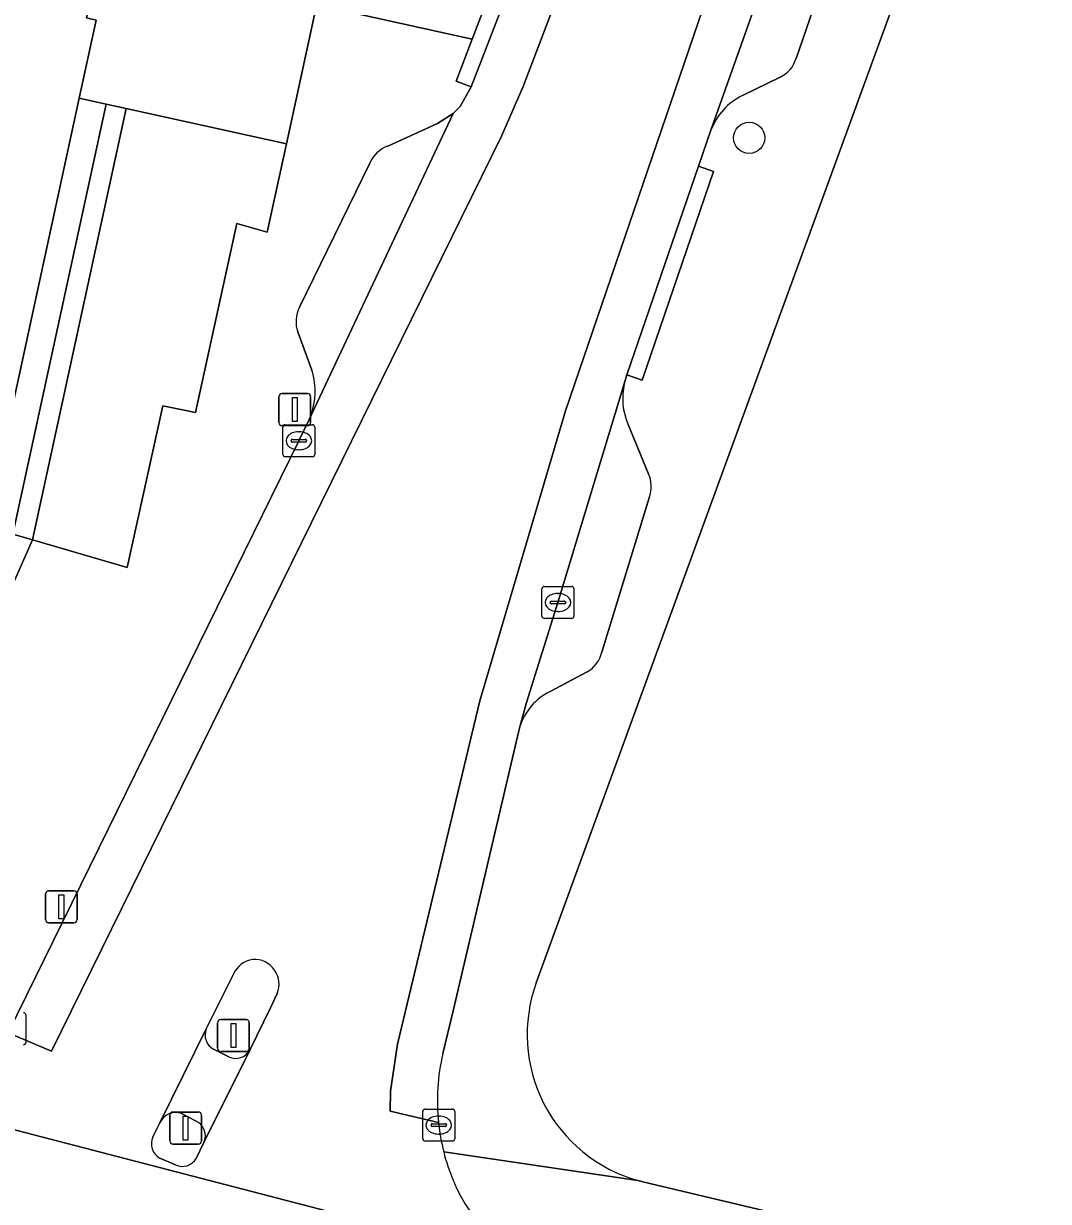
# Model space of a CAD drawing. Extents: x 160030 to 160839, y 385325 to 386450.
# Drawn here: x 160670.75 to 160702.77, y 385353.05 to 385389.85 of the extents above; entities that cross this region are included whole.
import ezdxf

# ---------------------------------------------------------------- set-up
doc = ezdxf.new("R2010")
doc.units = 0
for name, color, linetype in [('IMGEO_Boom', 7, 'Continuous'), ('IMGEO_Drukknoppaal', 7, 'Continuous'), ('IMGEO_Erf', 7, 'Continuous'), ('IMGEO_Grasland_overig', 7, 'Continuous'), ('IMGEO_Groenvoorziening', 7, 'Continuous'), ('IMGEO_Kolk', 7, 'Continuous'), ('IMGEO_Lichtmast', 7, 'Continuous'), ('IMGEO_Pand', 7, 'Continuous'), ('IMGEO_Parkeervlak_open', 7, 'Continuous'), ('IMGEO_Rijbaan_lokaal_gesloten', 7, 'Continuous'), ('IMGEO_Rijbaan_lokaal_open', 7, 'Continuous'), ('IMGEO_Verkeerseiland_open', 7, 'Continuous'), ('IMGEO_Verkeersregelinstallatiepaal', 7, 'Continuous'), ('IMGEO_Voetpad_open', 7, 'Continuous')]:
    doc.layers.add(name, color=color, linetype=linetype)

msp = doc.modelspace()

# ---------------------------------------------------------------- linework, layer by layer
at = {"layer": 'IMGEO_Boom'}
msp.add_circle((160693.421, 385386.281), 0.489, dxfattribs=at)
at = {"layer": 'IMGEO_Drukknoppaal'}
for p, q in [((160671.436, 385361.859), (160671.436, 385362.659)), ((160671.436, 385362.659), (160671.436, 385361.859)), ((160671.536, 385362.759), (160672.326, 385362.759)), ((160672.326, 385362.759), (160671.536, 385362.759)), ((160672.426, 385362.659), (160672.426, 385361.859)), ((160672.426, 385361.859), (160672.426, 385362.659)), ((160672.326, 385361.759), (160671.536, 385361.759)), ((160671.536, 385361.759), (160672.326, 385361.759))]:
    msp.add_line(p, q, dxfattribs=at)
msp.add_lwpolyline([(160671.856, 385362.634), (160672.006, 385362.634), (160672.006, 385361.884), (160671.856, 385361.884), (160671.856, 385362.634)], dxfattribs=at)
for centre, start, end in [((160671.536, 385362.659), 90, 180), ((160671.536, 385362.659), 90, 180), ((160672.326, 385362.659), 0, 90), ((160672.326, 385362.659), 360, 90), ((160671.536, 385361.859), 180, 270), ((160671.536, 385361.859), 180, 270), ((160672.326, 385361.859), 270, 0), ((160672.326, 385361.859), 270, 0)]:
    msp.add_arc(centre, 0.1, start, end, dxfattribs=at)
at = {"layer": 'IMGEO_Erf'}
for points in [[(160752.844, 385416.93), (160750.705, 385427.021), (160746.187, 385428.561), (160745.497, 385428.823), (160749.051, 385436.742), (160747.604, 385437.915), (160732.046, 385446.957), (160729.843, 385447.8), (160725.493, 385448.718), (160720.779, 385449.623), (160714.437, 385436.294), (160712.364, 385432.029), (160705.872, 385413.085), (160701.581, 385401.12), (160700.714, 385398.091), (160686.767, 385359.888)], [(160689.944, 385353.705), (160690.02, 385353.684), (160690.096, 385353.665), (160706.87, 385349.675), (160716.52, 385348.053), (160736.06, 385345.098), (160745.489, 385344.203), (160765.401, 385343.108), (160775.15, 385342.953), (160795.007, 385343.265), (160798.343, 385343.507), (160817.935, 385344.075), (160817.935, 385344.588), (160818.498, 385344.64)]]:
    msp.add_lwpolyline(points, dxfattribs=at)
msp.add_arc((160691.232, 385358.274), 4.747, 160.1291, 254.2617, dxfattribs=at)
at = {"layer": 'IMGEO_Grasland_overig'}
msp.add_lwpolyline([(160669.587, 385374.144), (160670.415, 385373.903), (160673.334, 385387.335), (160672.493, 385387.519)], close=True, dxfattribs=at)
at = {"layer": 'IMGEO_Groenvoorziening'}
msp.add_lwpolyline([(160671.027, 385373.725), (160673.991, 385372.862), (160675.102, 385377.911), (160676.122, 385377.705), (160677.419, 385383.605), (160678.36, 385383.338), (160678.962, 385386.1), (160673.955, 385387.198)], close=True, dxfattribs=at)
at = {"layer": 'IMGEO_Kolk'}
for p, q in [((160678.851, 385376.394), (160678.851, 385377.246)), ((160678.926, 385377.32), (160679.778, 385377.32)), ((160679.852, 385377.246), (160679.852, 385376.394)), ((160679.153, 385376.863), (160679.551, 385376.863)), ((160679.339, 385377.1), (160679.364, 385377.1)), ((160679.11, 385376.814), (160679.11, 385376.826)), ((160679.548, 385376.777), (160679.15, 385376.777)), ((160679.362, 385376.54), (160679.337, 385376.54)), ((160679.594, 385376.826), (160679.594, 385376.814)), ((160679.778, 385376.32), (160678.926, 385376.32)), ((160686.946, 385371.341), (160686.946, 385372.193)), ((160687.021, 385372.267), (160687.873, 385372.267)), ((160687.434, 385372.047), (160687.459, 385372.047)), ((160687.947, 385372.193), (160687.947, 385371.341)), ((160687.205, 385371.761), (160687.205, 385371.773)), ((160687.643, 385371.724), (160687.245, 385371.724)), ((160687.248, 385371.81), (160687.646, 385371.81)), ((160687.689, 385371.773), (160687.689, 385371.761)), ((160687.457, 385371.487), (160687.432, 385371.487)), ((160687.873, 385371.267), (160687.021, 385371.267)), ((160670.826, 385358.874), (160670.826, 385358.022)), ((160683.222, 385355.013), (160683.222, 385355.865)), ((160683.297, 385355.939), (160684.149, 385355.939)), ((160684.223, 385355.865), (160684.223, 385355.013)), ((160683.71, 385355.719), (160683.735, 385355.719)), ((160683.481, 385355.433), (160683.481, 385355.445)), ((160683.919, 385355.396), (160683.521, 385355.396)), ((160683.524, 385355.482), (160683.922, 385355.482)), ((160683.733, 385355.159), (160683.708, 385355.159)), ((160683.965, 385355.445), (160683.965, 385355.433)), ((160684.149, 385354.939), (160683.297, 385354.939))]:
    msp.add_line(p, q, dxfattribs=at)
for points in [[(160678.851, 385376.394), (160678.851, 385377.246)], [(160678.926, 385377.32), (160679.778, 385377.32)], [(160679.852, 385377.246), (160679.852, 385376.394)], [(160679.778, 385376.32), (160678.926, 385376.32)], [(160686.946, 385371.341), (160686.946, 385372.193)], [(160687.021, 385372.267), (160687.873, 385372.267)], [(160687.947, 385372.193), (160687.947, 385371.341)], [(160687.873, 385371.267), (160687.021, 385371.267)], [(160670.826, 385358.874), (160670.826, 385358.022)], [(160683.222, 385355.013), (160683.222, 385355.865)], [(160683.297, 385355.939), (160684.149, 385355.939)], [(160684.223, 385355.865), (160684.223, 385355.013)], [(160684.149, 385354.939), (160683.297, 385354.939)]]:
    msp.add_lwpolyline(points, dxfattribs=at)
for centre, radius, start, end in [((160678.928, 385377.244), 0.0765, 91.552, 178.448), ((160678.928, 385377.244), 0.0765, 91.552, 178.448), ((160679.776, 385377.244), 0.0765, 1.552, 88.448), ((160679.776, 385377.244), 0.0765, 1.552, 88.448), ((160679.15, 385376.823), 0.0403, 85.8775, 175.7526), ((160679.555, 385376.825), 0.0386, 1.7309, 96.639), ((160679.147, 385376.813), 0.0366, 178.938, 274.7102), ((160679.551, 385376.82), 0.043, 264.8664, 352.4533), ((160678.928, 385376.396), 0.0765, 181.552, 268.448), ((160678.928, 385376.396), 0.0765, 181.552, 268.448), ((160679.776, 385376.396), 0.0765, 271.552, 358.448), ((160679.776, 385376.396), 0.0765, 271.552, 358.448), ((160687.023, 385372.191), 0.0765, 91.552, 178.448), ((160687.023, 385372.191), 0.0765, 91.552, 178.448), ((160687.871, 385372.191), 0.0765, 1.552, 88.448), ((160687.871, 385372.191), 0.0765, 1.552, 88.448), ((160687.245, 385371.77), 0.0403, 85.8775, 175.7526), ((160687.242, 385371.76), 0.0366, 178.938, 274.7102), ((160687.646, 385371.767), 0.043, 264.8664, 352.4533), ((160687.65, 385371.772), 0.0386, 1.7309, 96.639), ((160687.023, 385371.343), 0.0765, 181.552, 268.448), ((160687.023, 385371.343), 0.0765, 181.552, 268.448), ((160687.871, 385371.343), 0.0765, 271.552, 358.448), ((160687.871, 385371.343), 0.0765, 271.552, 358.448), ((160670.75, 385358.872), 0.0765, 1.552, 88.448), ((160670.75, 385358.872), 0.0765, 1.552, 88.448), ((160670.75, 385358.024), 0.0765, 271.552, 358.448), ((160670.75, 385358.024), 0.0765, 271.552, 358.448), ((160683.299, 385355.863), 0.0765, 91.552, 178.448), ((160683.299, 385355.863), 0.0765, 91.552, 178.448), ((160684.147, 385355.863), 0.0765, 1.552, 88.448), ((160684.147, 385355.863), 0.0765, 1.552, 88.448), ((160683.521, 385355.442), 0.0403, 85.8775, 175.7526), ((160683.518, 385355.432), 0.0366, 178.938, 274.7102), ((160683.922, 385355.439), 0.043, 264.8664, 352.4533), ((160683.926, 385355.444), 0.0386, 1.7309, 96.639), ((160683.299, 385355.015), 0.0765, 181.552, 268.448), ((160683.299, 385355.015), 0.0765, 181.552, 268.448), ((160684.147, 385355.015), 0.0765, 271.552, 358.448), ((160684.147, 385355.015), 0.0765, 271.552, 358.448)]:
    msp.add_arc(centre, radius, start, end, dxfattribs=at)
for centre, major_axis, ratio, start_param, end_param in [((160679.338, 385376.82), (-0.387, 0.002), 0.722429, 4.712389, 7.853982), ((160679.363, 385376.82), (-0.39, 0.002), 0.717154, 1.570796, 4.712389), ((160687.433, 385371.767), (-0.387, 0.002), 0.722429, 4.712389, 7.853982), ((160687.458, 385371.767), (-0.39, 0.002), 0.717154, 1.570796, 4.712389), ((160683.709, 385355.439), (-0.387, 0.002), 0.722429, 4.712389, 7.853982), ((160683.734, 385355.439), (-0.39, 0.002), 0.717154, 1.570796, 4.712389)]:
    msp.add_ellipse(centre, major_axis=major_axis, ratio=ratio, start_param=start_param, end_param=end_param, dxfattribs=at)
at = {"layer": 'IMGEO_Lichtmast'}
for p, q in [((160678.73, 385377.391), (160678.73, 385378.191)), ((160678.73, 385378.191), (160678.73, 385377.391)), ((160678.83, 385378.291), (160679.62, 385378.291)), ((160679.62, 385378.291), (160678.83, 385378.291)), ((160679.72, 385378.191), (160679.72, 385377.391)), ((160679.72, 385377.391), (160679.72, 385378.191)), ((160679.62, 385377.291), (160678.83, 385377.291)), ((160678.83, 385377.291), (160679.62, 385377.291)), ((160676.813, 385357.838), (160676.813, 385358.638)), ((160676.813, 385358.638), (160676.813, 385357.838)), ((160676.913, 385358.738), (160677.703, 385358.738)), ((160677.703, 385358.738), (160676.913, 385358.738)), ((160677.803, 385358.638), (160677.803, 385357.838)), ((160677.803, 385357.838), (160677.803, 385358.638)), ((160677.703, 385357.738), (160676.913, 385357.738)), ((160676.913, 385357.738), (160677.703, 385357.738))]:
    msp.add_line(p, q, dxfattribs=at)
for points in [[(160679.15, 385378.166), (160679.3, 385378.166), (160679.3, 385377.416), (160679.15, 385377.416), (160679.15, 385378.166)], [(160677.233, 385358.613), (160677.383, 385358.613), (160677.383, 385357.863), (160677.233, 385357.863), (160677.233, 385358.613)]]:
    msp.add_lwpolyline(points, dxfattribs=at)
for centre, start, end in [((160678.83, 385378.191), 90, 180), ((160678.83, 385378.191), 90, 180), ((160679.62, 385378.191), 0, 90), ((160679.62, 385378.191), 360, 90), ((160678.83, 385377.391), 180, 270), ((160678.83, 385377.391), 180, 270), ((160679.62, 385377.391), 270, 0), ((160679.62, 385377.391), 270, 0), ((160676.913, 385358.638), 90, 180), ((160676.913, 385358.638), 90, 180), ((160677.703, 385358.638), 0, 90), ((160677.703, 385358.638), 360, 90), ((160676.913, 385357.838), 180, 270), ((160676.913, 385357.838), 180, 270), ((160677.703, 385357.838), 270, 0), ((160677.703, 385357.838), 270, 0)]:
    msp.add_arc(centre, 0.1, start, end, dxfattribs=at)
at = {"layer": 'IMGEO_Pand'}
msp.add_lwpolyline([(160673.024, 385389.962), (160672.718, 385390.029), (160672.791, 385390.368), (160667.906, 385391.43), (160661.597, 385392.801), (160640.084, 385397.476), (160640.008, 385397.127), (160639.764, 385397.18), (160634.947, 385375.015), (160633.885, 385370.129), (160634.186, 385370.064), (160634.107, 385369.703), (160656.042, 385364.936), (160656.102, 385365.216), (160656.326, 385365.167), (160657.453, 385370.355), (160667.916, 385368.081), (160667.98, 385368.379), (160668.318, 385368.305), (160669.587, 385374.144), (160672.493, 385387.519)], close=True, dxfattribs=at)
at = {"layer": 'IMGEO_Parkeervlak_open'}
for points in [[(160694.883, 385388.759), (160696.05, 385392.156), (160694.392, 385392.716), (160693.784, 385390.93), (160692.225, 385386.52)], [(160693.212, 385387.608), (160694.384, 385388.18)], [(160679.677, 385377.487), (160684.178, 385387.042), (160683.688, 385386.733), (160682.127, 385386.027)], [(160681.568, 385385.491), (160679.373, 385380.992)], [(160679.32, 385380.22), (160679.758, 385379.027)], [(160689.518, 385378.6), (160687.447, 385371.767), (160686.464, 385368.642), (160686.257, 385367.882)], [(160690.266, 385375.804), (160689.637, 385377.326)], [(160688.818, 385370.214), (160690.294, 385375.038)], [(160687.199, 385368.986), (160688.363, 385369.601)]]:
    msp.add_lwpolyline(points, dxfattribs=at)
msp.add_lwpolyline([(160678.962, 385386.1), (160680.01, 385390.907), (160673.201, 385392.401), (160672.791, 385390.368), (160672.718, 385390.029), (160673.024, 385389.962), (160672.493, 385387.519), (160673.334, 385387.335), (160673.955, 385387.198)], close=True, dxfattribs=at)
for centre, radius, start, end in [((160694.016, 385389.002), 0.901, 294.1402, 344.3483), ((160694.096, 385385.815), 1.999, 116.2313, 159.342), ((160682.484, 385385.095), 0.999, 110.9791, 156.6143), ((160680.22, 385380.546), 0.957, 152.2201, 199.9252), ((160677.693, 385378.363), 2.169, 336.1668, 17.8115), ((160691.527, 385378.145), 2.059, 167.2372, 203.4354), ((160689.391, 385375.389), 0.969, 338.7828, 25.4041), ((160687.898, 385370.421), 0.943, 299.5403, 347.2903), ((160688.022, 385367.33), 1.85, 116.43, 162.6244)]:
    msp.add_arc(centre, radius, start, end, dxfattribs=at)
at = {"layer": 'IMGEO_Rijbaan_lokaal_gesloten'}
msp.add_lwpolyline([(160679.353, 385376.819), (160670.266, 385358.321), (160671.62, 385357.746), (160685.679, 385386.332), (160686.355, 385387.888), (160688.936, 385394.648), (160687.526, 385395.122), (160687.101, 385393.995), (160684.731, 385387.876), (160684.394, 385387.263), (160684.301, 385387.168), (160684.178, 385387.042), (160679.677, 385377.487)], close=True, dxfattribs=at)
for points in [[(160683.85, 385357.671), (160684.17, 385359.005), (160686.222, 385367.754), (160686.257, 385367.882), (160686.464, 385368.642), (160687.447, 385371.767), (160689.518, 385378.6), (160689.601, 385378.874), (160691.836, 385385.394), (160692.225, 385386.52), (160693.784, 385390.93), (160694.392, 385392.716), (160692.966, 385393.216), (160687.678, 385377.752), (160685.004, 385368.694), (160682.429, 385357.967), (160682.218, 385356.499), (160682.203, 385355.869), (160683.714, 385355.522)], [(160685.409, 385347.685), (160683.655, 385351.868), (160668.42, 385355.819)]]:
    msp.add_lwpolyline(points, dxfattribs=at)
msp.add_arc((160690.152, 385356.193), 6.473, 166.8043, 185.9534, dxfattribs=at)
at = {"layer": 'IMGEO_Rijbaan_lokaal_open'}
for points in [[(160687.678, 385377.752), (160692.966, 385393.216), (160688.936, 385394.648), (160686.355, 385387.888), (160685.679, 385386.332), (160671.62, 385357.746), (160670.266, 385358.321), (160670.189, 385358.163), (160668.42, 385355.819), (160683.655, 385351.868), (160687.245, 385350.937)], [(160683.714, 385355.522), (160682.203, 385355.869), (160682.218, 385356.499), (160682.429, 385357.967), (160685.004, 385368.694), (160687.678, 385377.752)], [(160674.795, 385355.071), (160675.016, 385355.532), (160676.46, 385358.441), (160677.308, 385360.154)], [(160678.67, 385359.548), (160678.467, 385359.103), (160677.816, 385357.783), (160676.386, 385354.894), (160676.146, 385354.398)], [(160675.497, 385354.194), (160675.01, 385354.408)]]:
    msp.add_lwpolyline(points, dxfattribs=at)
for centre, radius, start, end in [((160678.03, 385359.834), 0.79, 98.6959, 156.1007), ((160677.963, 385359.858), 0.759, 34.0674, 93.9524), ((160678.006, 385359.849), 0.729, 335.6168, 36.4985), ((160690.214, 385356.201), 6.535, 185.963, 194.1526), ((160675.244, 385354.85), 0.5, 153.8092, 242.1248), ((160675.711, 385354.648), 0.501, 244.7383, 330.1606), ((160690.114, 385356.184), 6.434, 194.2207, 202.5326), ((160688.519, 385355.435), 4.674, 201.5438, 254.1859)]:
    msp.add_arc(centre, radius, start, end, dxfattribs=at)
at = {"layer": 'IMGEO_Verkeerseiland_open'}
for points in [[(160677.308, 385360.154), (160676.46, 385358.441)], [(160677.816, 385357.783), (160678.467, 385359.103), (160678.67, 385359.548)], [(160676.687, 385357.809), (160677.167, 385357.57)], [(160675.016, 385355.532), (160674.795, 385355.071)], [(160676.128, 385355.571), (160675.681, 385355.796)], [(160676.146, 385354.398), (160676.386, 385354.894)], [(160675.01, 385354.408), (160675.497, 385354.194)]]:
    msp.add_lwpolyline(points, dxfattribs=at)
for centre, radius, start, end in [((160678.03, 385359.834), 0.79, 98.6959, 156.1007), ((160677.963, 385359.858), 0.759, 34.0674, 93.9524), ((160678.006, 385359.849), 0.729, 335.6168, 36.4985), ((160676.923, 385358.251), 0.501, 157.6581, 241.8562), ((160677.378, 385358.022), 0.499, 244.9336, 331.4058), ((160675.497, 385355.289), 0.539, 70.095, 153.2104), ((160675.918, 385355.103), 0.513, 335.9084, 65.8146), ((160675.244, 385354.85), 0.5, 153.8092, 242.1248), ((160675.711, 385354.648), 0.501, 244.7383, 330.1606)]:
    msp.add_arc(centre, radius, start, end, dxfattribs=at)
at = {"layer": 'IMGEO_Verkeersregelinstallatiepaal'}
for p, q in [((160675.319, 385354.947), (160675.319, 385355.747)), ((160675.319, 385355.747), (160675.319, 385354.947)), ((160675.419, 385355.847), (160676.209, 385355.847)), ((160676.209, 385355.847), (160675.419, 385355.847)), ((160676.309, 385355.747), (160676.309, 385354.947)), ((160676.309, 385354.947), (160676.309, 385355.747)), ((160676.209, 385354.847), (160675.419, 385354.847)), ((160675.419, 385354.847), (160676.209, 385354.847))]:
    msp.add_line(p, q, dxfattribs=at)
msp.add_lwpolyline([(160675.739, 385355.722), (160675.889, 385355.722), (160675.889, 385354.972), (160675.739, 385354.972), (160675.739, 385355.722)], dxfattribs=at)
for centre, start, end in [((160675.419, 385355.747), 90, 180), ((160675.419, 385355.747), 90, 180), ((160676.209, 385355.747), 0, 90), ((160676.209, 385355.747), 360, 90), ((160675.419, 385354.947), 180, 270), ((160675.419, 385354.947), 180, 270), ((160676.209, 385354.947), 270, 0), ((160676.209, 385354.947), 270, 0)]:
    msp.add_arc(centre, 0.1, start, end, dxfattribs=at)
at = {"layer": 'IMGEO_Voetpad_open'}
for points in [[(160686.767, 385359.888), (160700.714, 385398.091), (160701.581, 385401.12), (160705.872, 385413.085), (160712.364, 385432.029), (160714.437, 385436.294), (160720.779, 385449.623), (160720.793, 385450.546), (160718.792, 385450.935), (160720.304, 385456.764), (160720.983, 385462.799)], [(160713.209, 385442.486), (160710.986, 385435.786), (160710.696, 385434.936), (160711.25, 385434.749), (160709.3, 385429.011), (160708.737, 385429.201), (160704.696, 385417.371), (160705.228, 385417.187), (160703.255, 385411.48), (160702.744, 385411.656), (160697.629, 385396.68), (160697.036, 385394.887), (160696.682, 385393.877), (160696.05, 385392.156), (160694.883, 385388.759)], [(160682.127, 385386.027), (160683.688, 385386.733), (160684.178, 385387.042), (160684.301, 385387.168), (160684.394, 385387.263), (160684.731, 385387.876), (160684.265, 385388.055), (160684.77, 385389.371), (160681.038, 385390.19), (160681.141, 385390.659), (160680.01, 385390.907), (160678.962, 385386.1), (160678.36, 385383.338), (160677.419, 385383.605), (160676.122, 385377.705), (160675.102, 385377.911), (160673.991, 385372.862), (160671.027, 385373.725), (160666.898, 385364.38)], [(160694.384, 385388.18), (160693.212, 385387.608)], [(160692.225, 385386.52), (160691.836, 385385.394), (160692.308, 385385.232), (160690.073, 385378.712), (160689.601, 385378.874), (160689.518, 385378.6)], [(160679.373, 385380.992), (160681.568, 385385.491)], [(160679.758, 385379.027), (160679.32, 385380.22)], [(160679.353, 385376.819), (160679.677, 385377.487)], [(160689.637, 385377.326), (160690.266, 385375.804)], [(160670.266, 385358.321), (160679.353, 385376.819)], [(160690.294, 385375.038), (160688.818, 385370.214)], [(160688.363, 385369.601), (160687.199, 385368.986)], [(160686.257, 385367.882), (160686.222, 385367.754), (160684.17, 385359.005), (160683.85, 385357.671)], [(160676.46, 385358.441), (160675.016, 385355.532)], [(160676.386, 385354.894), (160677.816, 385357.783)], [(160677.167, 385357.57), (160676.687, 385357.809)], [(160675.681, 385355.796), (160676.128, 385355.571)], [(160683.877, 385354.603), (160689.944, 385353.705)], [(160825.825, 385344.396), (160817.935, 385344.075), (160798.343, 385343.507), (160795.007, 385343.265), (160775.15, 385342.953), (160765.401, 385343.108), (160745.489, 385344.203), (160736.06, 385345.098), (160716.52, 385348.053), (160706.87, 385349.675), (160690.096, 385353.665), (160690.02, 385353.684), (160689.944, 385353.705), (160683.877, 385354.603)]]:
    msp.add_lwpolyline(points, dxfattribs=at)
for points in [[(160681.141, 385390.659), (160681.038, 385390.19), (160684.77, 385389.371), (160686.878, 385394.869), (160682.841, 385395.603), (160681.382, 385395.868), (160682.404, 385400.587), (160675.184, 385401.999), (160673.201, 385392.401), (160680.01, 385390.907)], [(160687.526, 385395.122), (160687.601, 385395.36), (160687.135, 385395.539), (160686.878, 385394.869), (160684.77, 385389.371), (160684.265, 385388.055), (160684.731, 385387.876), (160687.101, 385393.995)], [(160673.955, 385387.198), (160673.334, 385387.335), (160670.415, 385373.903), (160671.027, 385373.725)], [(160689.601, 385378.874), (160690.073, 385378.712), (160692.308, 385385.232), (160691.836, 385385.394)], [(160660.235, 385361.55), (160661.563, 385361.421), (160662.23, 385361.46), (160663.533, 385361.746), (160664.155, 385361.989), (160665.306, 385362.663), (160666.292, 385363.562), (160666.898, 385364.38), (160671.027, 385373.725), (160670.415, 385373.903), (160669.587, 385374.144), (160668.318, 385368.305), (160667.98, 385368.379), (160667.916, 385368.081), (160657.453, 385370.355), (160656.326, 385365.167), (160656.102, 385365.216), (160656.042, 385364.936), (160634.107, 385369.703), (160633.69, 385367.617)]]:
    msp.add_lwpolyline(points, close=True, dxfattribs=at)
for centre, radius, start, end in [((160694.016, 385389.002), 0.901, 294.1402, 344.3483), ((160694.096, 385385.815), 1.999, 116.2313, 159.342), ((160682.484, 385385.095), 0.999, 110.9791, 156.6143), ((160680.22, 385380.546), 0.957, 152.2201, 199.9252), ((160677.693, 385378.363), 2.169, 336.1668, 17.8115), ((160691.527, 385378.145), 2.059, 167.2372, 203.4354), ((160689.391, 385375.389), 0.969, 338.7828, 25.4041), ((160687.898, 385370.421), 0.943, 299.5403, 347.2903), ((160688.022, 385367.33), 1.85, 116.43, 162.6244), ((160691.232, 385358.274), 4.747, 160.1291, 254.2617), ((160676.923, 385358.251), 0.501, 157.6581, 241.8562), ((160677.378, 385358.022), 0.499, 244.9336, 331.4058), ((160690.152, 385356.193), 6.473, 166.8043, 185.9534), ((160675.497, 385355.289), 0.539, 70.095, 153.2104), ((160675.918, 385355.103), 0.513, 335.9084, 65.8146), ((160690.214, 385356.201), 6.535, 185.963, 194.1526), ((160690.114, 385356.184), 6.434, 194.2207, 202.5326), ((160688.519, 385355.435), 4.674, 201.5438, 254.1859)]:
    msp.add_arc(centre, radius, start, end, dxfattribs=at)

doc.saveas('drawing.dxf')
